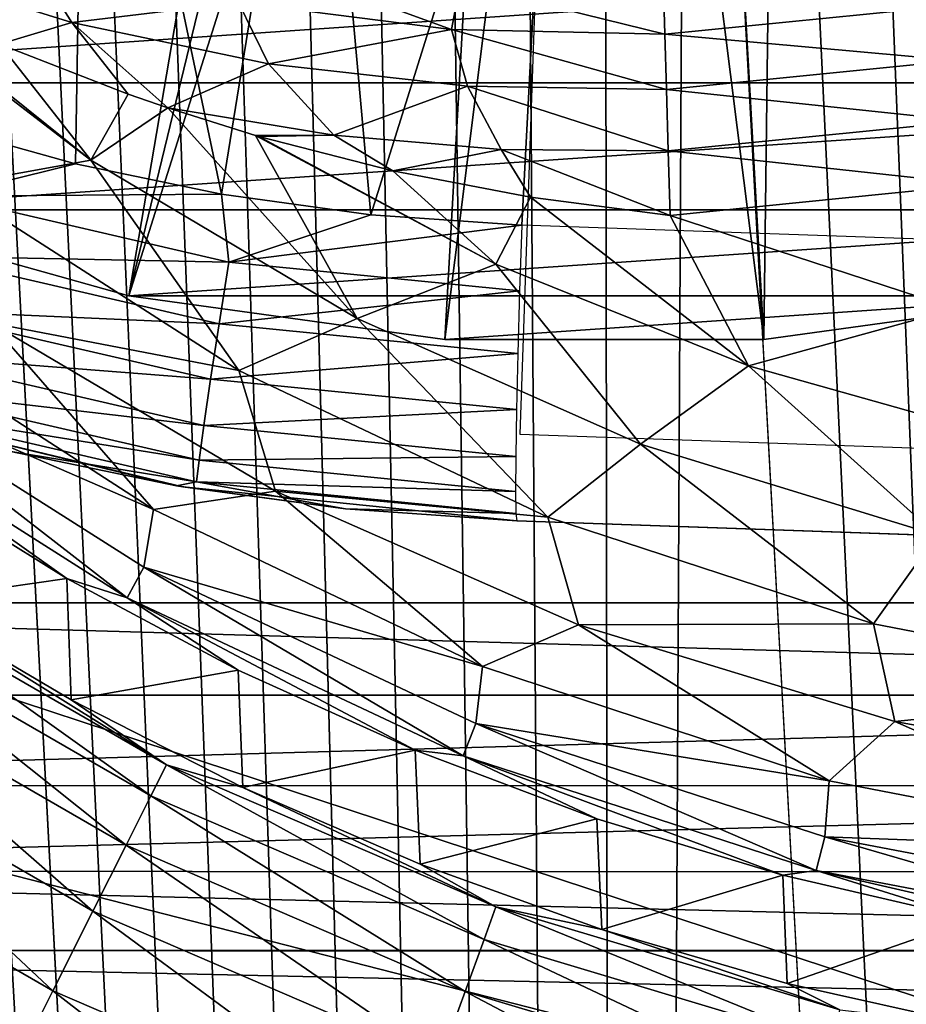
# Model space of a CAD drawing. Header units: millimetres. Extents: x -60 to 60, y -60 to 60.
# Tile 300 of 367: x 51.01 to 52.51, y -5.06 to -3.4. Entities that reach past the tile are written whole.
import ezdxf

# ---------------------------------------------------------------- set-up
doc = ezdxf.new("R2010")
doc.units = ezdxf.units.MM
doc.header["$LTSCALE"] = 81.481481
for name, color, linetype in [('147', 7, 'CONTINUOUS'), ('184', 7, 'CONTINUOUS'), ('186', 7, 'CONTINUOUS'), ('191', 7, 'CONTINUOUS'), ('193', 7, 'CONTINUOUS'), ('209', 7, 'CONTINUOUS'), ('229', 7, 'CONTINUOUS'), ('233', 7, 'CONTINUOUS'), ('235', 7, 'CONTINUOUS'), ('236', 7, 'CONTINUOUS'), ('237', 7, 'CONTINUOUS'), ('239', 7, 'CONTINUOUS'), ('3', 7, 'CONTINUOUS'), ('300', 7, 'CONTINUOUS'), ('325', 7, 'CONTINUOUS'), ('328', 7, 'CONTINUOUS'), ('329', 7, 'CONTINUOUS'), ('86', 7, 'CONTINUOUS')]:
    doc.layers.add(name, color=color, linetype=linetype)

msp = doc.modelspace()

# ---------------------------------------------------------------- linework, layer by layer
at = {"layer": '147', "color": 7, "linetype": 'Continuous', "true_color": 0xf5f5f5}
for points in [[(52.102, -3.4253, 14.1046), (52.5793, -3.3775, 14.1046), (52.0996, -3.3465, 14.1808), (52.102, -3.4253, 14.1046)], [(52.102, -3.4253, 14.1046), (52.5951, -3.4696, 14.0474), (52.5793, -3.3775, 14.1046), (52.102, -3.4253, 14.1046)], [(52.1047, -3.5187, 14.0474), (52.5951, -3.4696, 14.0474), (52.102, -3.4253, 14.1046), (52.1047, -3.5187, 14.0474)], [(52.1047, -3.5187, 14.0474), (52.6126, -3.5719, 14.012), (52.5951, -3.4696, 14.0474), (52.1047, -3.5187, 14.0474)], [(52.1078, -3.6224, 14.012), (52.6126, -3.5719, 14.012), (52.1047, -3.5187, 14.0474), (52.1078, -3.6224, 14.012)], [(52.1078, -3.6224, 14.012), (52.6308, -3.6792, 14), (52.6126, -3.5719, 14.012), (52.1078, -3.6224, 14.012)], [(52.1111, -3.7312, 14), (52.6308, -3.6792, 14), (52.1078, -3.6224, 14.012), (52.1111, -3.7312, 14)]]:
    msp.add_3dface(points, dxfattribs=at)
at = {"layer": '184', "color": 7, "linetype": 'Continuous', "true_color": 0xf5f5f5}
for points in [[(50.8126, -4.1716, 13.0175), (50.8178, -4.384, 2.9825), (51.0914, -4.345, 13.0175), (50.8126, -4.1716, 13.0175)], [(50.8178, -4.384, 2.9825), (51.0986, -4.5501, 2.9825), (51.0914, -4.345, 13.0175), (50.8178, -4.384, 2.9825)], [(51.0914, -4.345, 13.0175), (51.0986, -4.5501, 2.9825), (51.381, -4.4997, 13.0175), (51.0914, -4.345, 13.0175)], [(51.0986, -4.5501, 2.9825), (51.3892, -4.6981, 2.9825), (51.381, -4.4997, 13.0175), (51.0986, -4.5501, 2.9825)], [(51.381, -4.4997, 13.0175), (51.3892, -4.6981, 2.9825), (51.68, -4.6352, 13.0175), (51.381, -4.4997, 13.0175)], [(51.3892, -4.6981, 2.9825), (51.6886, -4.8277, 2.9825), (51.68, -4.6352, 13.0175), (51.3892, -4.6981, 2.9825)], [(51.68, -4.6352, 13.0175), (51.6886, -4.8277, 2.9825), (51.9873, -4.7509, 13.0175), (51.68, -4.6352, 13.0175)], [(51.6886, -4.8277, 2.9825), (51.9955, -4.9382, 2.9825), (51.9873, -4.7509, 13.0175), (51.6886, -4.8277, 2.9825)], [(51.9873, -4.7509, 13.0175), (51.9955, -4.9382, 2.9825), (52.3015, -4.8462, 13.0175), (51.9873, -4.7509, 13.0175)], [(51.9955, -4.9382, 2.9825), (52.3087, -5.0292, 2.9825), (52.3015, -4.8462, 13.0175), (51.9955, -4.9382, 2.9825)], [(52.3015, -4.8462, 13.0175), (52.3087, -5.0292, 2.9825), (52.6212, -4.9207, 13.0175), (52.3015, -4.8462, 13.0175)], [(52.3087, -5.0292, 2.9825), (52.6271, -5.1003, 2.9825), (52.6212, -4.9207, 13.0175), (52.3087, -5.0292, 2.9825)]]:
    msp.add_3dface(points, dxfattribs=at)
at = {"layer": '186', "color": 7, "linetype": 'Continuous', "true_color": 0xf5f5f5}
for points in [[(50.7024, -4.4055, 2.6061), (51.2335, -4.7121, 2.6061), (50.7347, -4.3564, 2.7911), (50.7024, -4.4055, 2.6061)], [(50.7347, -4.3564, 2.7911), (51.2335, -4.7121, 2.6061), (51.2599, -4.6596, 2.7911), (50.7347, -4.3564, 2.7911)], [(50.8178, -4.384, 2.9825), (50.7347, -4.3564, 2.7911), (51.2599, -4.6596, 2.7911), (50.8178, -4.384, 2.9825)], [(51.0986, -4.5501, 2.9825), (50.8178, -4.384, 2.9825), (51.2599, -4.6596, 2.7911), (51.0986, -4.5501, 2.9825)], [(50.6511, -4.4835, 2.436), (51.1916, -4.7956, 2.436), (50.7024, -4.4055, 2.6061), (50.6511, -4.4835, 2.436)], [(50.7024, -4.4055, 2.6061), (51.1916, -4.7956, 2.436), (51.2335, -4.7121, 2.6061), (50.7024, -4.4055, 2.6061)], [(50.5827, -4.5875, 2.2872), (51.1357, -4.9068, 2.2872), (50.6511, -4.4835, 2.436), (50.5827, -4.5875, 2.2872)], [(50.6511, -4.4835, 2.436), (51.1357, -4.9068, 2.2872), (51.1916, -4.7956, 2.436), (50.6511, -4.4835, 2.436)], [(51.3892, -4.6981, 2.9825), (51.0986, -4.5501, 2.9825), (51.2599, -4.6596, 2.7911), (51.3892, -4.6981, 2.9825)], [(50.4998, -4.7136, 2.1651), (51.068, -5.0416, 2.1651), (50.5827, -4.5875, 2.2872), (50.4998, -4.7136, 2.1651)], [(50.5827, -4.5875, 2.2872), (51.068, -5.0416, 2.1651), (51.1357, -4.9068, 2.2872), (50.5827, -4.5875, 2.2872)], [(51.2335, -4.7121, 2.6061), (51.7965, -4.955, 2.6061), (51.2599, -4.6596, 2.7911), (51.2335, -4.7121, 2.6061)], [(51.2599, -4.6596, 2.7911), (51.7965, -4.955, 2.6061), (51.8166, -4.8998, 2.7911), (51.2599, -4.6596, 2.7911)], [(51.3892, -4.6981, 2.9825), (51.2599, -4.6596, 2.7911), (51.8166, -4.8998, 2.7911), (51.3892, -4.6981, 2.9825)], [(51.6886, -4.8277, 2.9825), (51.3892, -4.6981, 2.9825), (51.8166, -4.8998, 2.7911), (51.6886, -4.8277, 2.9825)], [(50.4998, -4.7136, 2.1651), (50.991, -5.195, 2.0745), (51.068, -5.0416, 2.1651), (50.4998, -4.7136, 2.1651)], [(51.1916, -4.7956, 2.436), (51.7646, -5.0427, 2.436), (51.2335, -4.7121, 2.6061), (51.1916, -4.7956, 2.436)], [(51.2335, -4.7121, 2.6061), (51.7646, -5.0427, 2.436), (51.7965, -4.955, 2.6061), (51.2335, -4.7121, 2.6061)], [(51.1357, -4.9068, 2.2872), (51.722, -5.1597, 2.2872), (51.1916, -4.7956, 2.436), (51.1357, -4.9068, 2.2872)], [(51.1916, -4.7956, 2.436), (51.722, -5.1597, 2.2872), (51.7646, -5.0427, 2.436), (51.1916, -4.7956, 2.436)], [(51.9955, -4.9382, 2.9825), (51.6886, -4.8277, 2.9825), (51.8166, -4.8998, 2.7911), (51.9955, -4.9382, 2.9825)], [(51.068, -5.0416, 2.1651), (51.6704, -5.3015, 2.1651), (51.1357, -4.9068, 2.2872), (51.068, -5.0416, 2.1651)], [(51.1357, -4.9068, 2.2872), (51.6704, -5.3015, 2.1651), (51.722, -5.1597, 2.2872), (51.1357, -4.9068, 2.2872)], [(51.7965, -4.955, 2.6061), (52.384, -5.1309, 2.6061), (51.8166, -4.8998, 2.7911), (51.7965, -4.955, 2.6061)], [(51.8166, -4.8998, 2.7911), (52.384, -5.1309, 2.6061), (52.3975, -5.0737, 2.7911), (51.8166, -4.8998, 2.7911)], [(51.9955, -4.9382, 2.9825), (51.8166, -4.8998, 2.7911), (52.3975, -5.0737, 2.7911), (51.9955, -4.9382, 2.9825)], [(52.3087, -5.0292, 2.9825), (51.9955, -4.9382, 2.9825), (52.3975, -5.0737, 2.7911), (52.3087, -5.0292, 2.9825)], [(51.7646, -5.0427, 2.436), (52.3624, -5.2217, 2.436), (51.7965, -4.955, 2.6061), (51.7646, -5.0427, 2.436)], [(51.7965, -4.955, 2.6061), (52.3624, -5.2217, 2.436), (52.384, -5.1309, 2.6061), (51.7965, -4.955, 2.6061)], [(52.6271, -5.1003, 2.9825), (52.3087, -5.0292, 2.9825), (52.3975, -5.0737, 2.7911), (52.6271, -5.1003, 2.9825)], [(50.991, -5.195, 2.0745), (51.6117, -5.4627, 2.0745), (51.068, -5.0416, 2.1651), (50.991, -5.195, 2.0745)], [(51.068, -5.0416, 2.1651), (51.6117, -5.4627, 2.0745), (51.6704, -5.3015, 2.1651), (51.068, -5.0416, 2.1651)], [(51.722, -5.1597, 2.2872), (52.3337, -5.3428, 2.2872), (51.7646, -5.0427, 2.436), (51.722, -5.1597, 2.2872)], [(51.7646, -5.0427, 2.436), (52.3337, -5.3428, 2.2872), (52.3624, -5.2217, 2.436), (51.7646, -5.0427, 2.436)]]:
    msp.add_3dface(points, dxfattribs=at)
at = {"layer": '191', "color": 7, "linetype": 'Continuous', "true_color": 0xf5f5f5}
for points in [[(50.7166, -3.3185, 13.9255), (50.895, -3.6806, 13.8349), (51.1318, -3.6379, 13.9255), (50.7166, -3.3185, 13.9255)], [(50.7166, -3.3185, 13.9255), (51.1318, -3.6379, 13.9255), (50.7654, -3.3434, 13.9306), (50.7166, -3.3185, 13.9255)], [(50.7654, -3.3434, 13.9306), (51.1318, -3.6379, 13.9255), (50.9777, -3.4417, 13.9509), (50.7654, -3.3434, 13.9306)], [(50.9777, -3.4417, 13.9509), (51.1318, -3.6379, 13.9255), (51.195, -3.5266, 13.9679), (50.9777, -3.4417, 13.9509)], [(51.195, -3.5266, 13.9679), (51.1318, -3.6379, 13.9255), (51.262, -3.5497, 13.9724), (51.195, -3.5266, 13.9679)], [(51.1318, -3.6379, 13.9255), (51.5821, -3.9056, 13.9255), (51.262, -3.5497, 13.9724), (51.1318, -3.6379, 13.9255)], [(51.262, -3.5497, 13.9724), (51.5821, -3.9056, 13.9255), (51.4106, -3.5962, 13.9812), (51.262, -3.5497, 13.9724)], [(51.4106, -3.5962, 13.9812), (51.5821, -3.9056, 13.9255), (51.8163, -3.8137, 13.9812), (51.4106, -3.5962, 13.9812)], [(51.4106, -3.5962, 13.9812), (51.8163, -3.8137, 13.9812), (51.4159, -3.5978, 13.9815), (51.4106, -3.5962, 13.9812)], [(51.4159, -3.5978, 13.9815), (51.8163, -3.8137, 13.9812), (51.6424, -3.6559, 13.9916), (51.4159, -3.5978, 13.9815)], [(50.895, -3.6806, 13.8349), (51.382, -3.9931, 13.8349), (51.1318, -3.6379, 13.9255), (50.895, -3.6806, 13.8349)], [(51.1318, -3.6379, 13.9255), (51.382, -3.9931, 13.8349), (51.5821, -3.9056, 13.9255), (51.1318, -3.6379, 13.9255)], [(51.6424, -3.6559, 13.9916), (51.8163, -3.8137, 13.9812), (51.8749, -3.7006, 13.9978), (51.6424, -3.6559, 13.9916)], [(50.895, -3.6806, 13.8349), (50.9623, -3.9126, 13.7128), (51.382, -3.9931, 13.8349), (50.895, -3.6806, 13.8349)], [(51.8163, -3.8137, 13.9812), (52.2432, -3.9856, 13.9812), (51.8749, -3.7006, 13.9978), (51.8163, -3.8137, 13.9812)], [(52.2432, -3.9856, 13.9812), (52.1111, -3.7312, 14), (51.8749, -3.7006, 13.9978), (52.2432, -3.9856, 13.9812)], [(52.5935, -3.8892, 14), (52.1111, -3.7312, 14), (52.2432, -3.9856, 13.9812), (52.5935, -3.8892, 14)], [(51.5821, -3.9056, 13.9255), (52.0609, -4.1179, 13.9255), (51.8163, -3.8137, 13.9812), (51.5821, -3.9056, 13.9255)], [(51.8163, -3.8137, 13.9812), (52.0609, -4.1179, 13.9255), (52.2432, -3.9856, 13.9812), (51.8163, -3.8137, 13.9812)], [(52.5935, -3.8892, 14), (52.2432, -3.9856, 13.9812), (52.6864, -4.1099, 13.9812), (52.5935, -3.8892, 14)], [(51.2378, -4.228, 13.564), (50.7199, -3.8936, 13.564), (50.6984, -3.9937, 13.3939), (51.2378, -4.228, 13.564)], [(50.7199, -3.8936, 13.564), (51.2378, -4.228, 13.564), (50.9623, -3.9126, 13.7128), (50.7199, -3.8936, 13.564)], [(51.382, -3.9931, 13.8349), (51.9046, -4.2414, 13.8349), (51.5821, -3.9056, 13.9255), (51.382, -3.9931, 13.8349)], [(51.5821, -3.9056, 13.9255), (51.9046, -4.2414, 13.8349), (52.0609, -4.1179, 13.9255), (51.5821, -3.9056, 13.9255)], [(50.9623, -3.9126, 13.7128), (51.2378, -4.228, 13.564), (51.4439, -4.1972, 13.7128), (50.9623, -3.9126, 13.7128)], [(50.9623, -3.9126, 13.7128), (51.4439, -4.1972, 13.7128), (51.382, -3.9931, 13.8349), (50.9623, -3.9126, 13.7128)], [(52.0609, -4.1179, 13.9255), (52.5616, -4.2717, 13.9255), (52.2432, -3.9856, 13.9812), (52.0609, -4.1179, 13.9255)], [(52.2432, -3.9856, 13.9812), (52.5616, -4.2717, 13.9255), (52.6864, -4.1099, 13.9812), (52.2432, -3.9856, 13.9812)], [(51.1935, -4.3774, 13.2089), (50.6984, -3.9937, 13.3939), (50.6639, -4.0412, 13.2089), (51.1935, -4.3774, 13.2089)], [(51.2218, -4.3259, 13.3939), (51.2378, -4.228, 13.564), (50.6984, -3.9937, 13.3939), (51.2218, -4.3259, 13.3939)], [(51.2218, -4.3259, 13.3939), (50.6984, -3.9937, 13.3939), (51.1935, -4.3774, 13.2089), (51.2218, -4.3259, 13.3939)], [(51.382, -3.9931, 13.8349), (51.4439, -4.1972, 13.7128), (51.9046, -4.2414, 13.8349), (51.382, -3.9931, 13.8349)], [(50.8126, -4.1716, 13.0175), (51.0914, -4.345, 13.0175), (50.6639, -4.0412, 13.2089), (50.8126, -4.1716, 13.0175)], [(51.0914, -4.345, 13.0175), (51.1935, -4.3774, 13.2089), (50.6639, -4.0412, 13.2089), (51.0914, -4.345, 13.0175)], [(51.9046, -4.2414, 13.8349), (52.4544, -4.4217, 13.8349), (52.0609, -4.1179, 13.9255), (51.9046, -4.2414, 13.8349)], [(52.0609, -4.1179, 13.9255), (52.4544, -4.4217, 13.8349), (52.5616, -4.2717, 13.9255), (52.0609, -4.1179, 13.9255)], [(51.2378, -4.228, 13.564), (51.794, -4.4938, 13.564), (51.4439, -4.1972, 13.7128), (51.2378, -4.228, 13.564)], [(51.4439, -4.1972, 13.7128), (51.9559, -4.4229, 13.7128), (51.9046, -4.2414, 13.8349), (51.4439, -4.1972, 13.7128)], [(51.4439, -4.1972, 13.7128), (51.794, -4.4938, 13.564), (51.9559, -4.4229, 13.7128), (51.4439, -4.1972, 13.7128)], [(51.794, -4.4938, 13.564), (51.2378, -4.228, 13.564), (51.2218, -4.3259, 13.3939), (51.794, -4.4938, 13.564)], [(51.9046, -4.2414, 13.8349), (51.9559, -4.4229, 13.7128), (52.4544, -4.4217, 13.8349), (51.9046, -4.2414, 13.8349)], [(52.4544, -4.4217, 13.8349), (53.0226, -4.5311, 13.8349), (52.5616, -4.2717, 13.9255), (52.4544, -4.4217, 13.8349)], [(51.7611, -4.6445, 13.2089), (51.2218, -4.3259, 13.3939), (51.1935, -4.3774, 13.2089), (51.7611, -4.6445, 13.2089)], [(51.7828, -4.5898, 13.3939), (51.2218, -4.3259, 13.3939), (51.7611, -4.6445, 13.2089), (51.7828, -4.5898, 13.3939)], [(51.7828, -4.5898, 13.3939), (51.794, -4.4938, 13.564), (51.2218, -4.3259, 13.3939), (51.7828, -4.5898, 13.3939)], [(51.0914, -4.345, 13.0175), (51.381, -4.4997, 13.0175), (51.1935, -4.3774, 13.2089), (51.0914, -4.345, 13.0175)], [(51.68, -4.6352, 13.0175), (51.7611, -4.6445, 13.2089), (51.1935, -4.3774, 13.2089), (51.68, -4.6352, 13.0175)], [(51.381, -4.4997, 13.0175), (51.68, -4.6352, 13.0175), (51.1935, -4.3774, 13.2089), (51.381, -4.4997, 13.0175)], [(51.794, -4.4938, 13.564), (52.3795, -4.6868, 13.564), (51.9559, -4.4229, 13.7128), (51.794, -4.4938, 13.564)], [(51.9559, -4.4229, 13.7128), (52.4909, -4.5864, 13.7128), (52.4544, -4.4217, 13.8349), (51.9559, -4.4229, 13.7128)], [(51.9559, -4.4229, 13.7128), (52.3795, -4.6868, 13.564), (52.4909, -4.5864, 13.7128), (51.9559, -4.4229, 13.7128)], [(52.4544, -4.4217, 13.8349), (52.4909, -4.5864, 13.7128), (53.0226, -4.5311, 13.8349), (52.4544, -4.4217, 13.8349)], [(52.3795, -4.6868, 13.564), (51.794, -4.4938, 13.564), (51.7828, -4.5898, 13.3939), (52.3795, -4.6868, 13.564)], [(52.4909, -4.5864, 13.7128), (53.0415, -4.6855, 13.7128), (53.0226, -4.5311, 13.8349), (52.4909, -4.5864, 13.7128)], [(52.3577, -4.8383, 13.2089), (51.7828, -4.5898, 13.3939), (51.7611, -4.6445, 13.2089), (52.3577, -4.8383, 13.2089)], [(52.3723, -4.7814, 13.3939), (51.7828, -4.5898, 13.3939), (52.3577, -4.8383, 13.2089), (52.3723, -4.7814, 13.3939)], [(52.3723, -4.7814, 13.3939), (52.3795, -4.6868, 13.564), (51.7828, -4.5898, 13.3939), (52.3723, -4.7814, 13.3939)], [(52.3795, -4.6868, 13.564), (52.9848, -4.8039, 13.564), (52.4909, -4.5864, 13.7128), (52.3795, -4.6868, 13.564)], [(52.4909, -4.5864, 13.7128), (52.9848, -4.8039, 13.564), (53.0415, -4.6855, 13.7128), (52.4909, -4.5864, 13.7128)], [(51.68, -4.6352, 13.0175), (51.9873, -4.7509, 13.0175), (51.7611, -4.6445, 13.2089), (51.68, -4.6352, 13.0175)], [(51.9873, -4.7509, 13.0175), (52.3015, -4.8462, 13.0175), (51.7611, -4.6445, 13.2089), (51.9873, -4.7509, 13.0175)], [(52.3015, -4.8462, 13.0175), (52.3577, -4.8383, 13.2089), (51.7611, -4.6445, 13.2089), (52.3015, -4.8462, 13.0175)], [(52.9848, -4.8039, 13.564), (52.3795, -4.6868, 13.564), (52.3723, -4.7814, 13.3939), (52.9848, -4.8039, 13.564)], [(52.9739, -4.9558, 13.2089), (52.3723, -4.7814, 13.3939), (52.3577, -4.8383, 13.2089), (52.9739, -4.9558, 13.2089)], [(52.9813, -4.8976, 13.3939), (52.9848, -4.8039, 13.564), (52.3723, -4.7814, 13.3939), (52.9813, -4.8976, 13.3939)], [(52.9813, -4.8976, 13.3939), (52.3723, -4.7814, 13.3939), (52.9739, -4.9558, 13.2089), (52.9813, -4.8976, 13.3939)], [(52.3015, -4.8462, 13.0175), (52.6212, -4.9207, 13.0175), (52.3577, -4.8383, 13.2089), (52.3015, -4.8462, 13.0175)], [(52.6212, -4.9207, 13.0175), (52.9451, -4.9742, 13.0175), (52.3577, -4.8383, 13.2089), (52.6212, -4.9207, 13.0175)], [(52.9451, -4.9742, 13.0175), (52.9739, -4.9558, 13.2089), (52.3577, -4.8383, 13.2089), (52.9451, -4.9742, 13.0175)]]:
    msp.add_3dface(points, dxfattribs=at)
at = {"layer": '193', "color": 7, "linetype": 'Continuous', "true_color": 0xf5f5f5}
for points in [[(50.774, -3.3042, 13.9465), (51.0997, -3.4056, 13.989), (51.0267, -3.2885, 14.0346), (50.774, -3.3042, 13.9465)], [(51.0267, -3.2885, 14.0346), (51.0997, -3.4056, 13.989), (51.3814, -3.3718, 14.0725), (51.0267, -3.2885, 14.0346)], [(50.774, -3.3042, 13.9465), (50.9777, -3.4417, 13.9509), (51.0997, -3.4056, 13.989), (50.774, -3.3042, 13.9465)], [(51.3814, -3.3718, 14.0725), (51.7413, -3.4174, 14.0963), (51.4139, -3.2975, 14.1505), (51.3814, -3.3718, 14.0725)], [(51.4139, -3.2975, 14.1505), (51.7413, -3.4174, 14.0963), (51.7563, -3.3394, 14.173), (51.4139, -3.2975, 14.1505)], [(51.7413, -3.4174, 14.0963), (52.102, -3.4253, 14.1046), (51.7563, -3.3394, 14.173), (51.7413, -3.4174, 14.0963)], [(52.102, -3.4253, 14.1046), (52.0996, -3.3465, 14.1808), (51.7563, -3.3394, 14.173), (52.102, -3.4253, 14.1046)], [(51.0997, -3.4056, 13.989), (51.4323, -3.4753, 14.0207), (51.3814, -3.3718, 14.0725), (51.0997, -3.4056, 13.989)], [(51.3814, -3.3718, 14.0725), (51.4323, -3.4753, 14.0207), (51.7413, -3.4174, 14.0963), (51.3814, -3.3718, 14.0725)], [(50.9777, -3.4417, 13.9509), (51.195, -3.5266, 13.9679), (51.0997, -3.4056, 13.989), (50.9777, -3.4417, 13.9509)], [(51.0997, -3.4056, 13.989), (51.262, -3.5497, 13.9724), (51.4323, -3.4753, 14.0207), (51.0997, -3.4056, 13.989)], [(51.195, -3.5266, 13.9679), (51.262, -3.5497, 13.9724), (51.0997, -3.4056, 13.989), (51.195, -3.5266, 13.9679)], [(51.4323, -3.4753, 14.0207), (51.7685, -3.513, 14.0406), (51.7413, -3.4174, 14.0963), (51.4323, -3.4753, 14.0207)], [(52.1047, -3.5187, 14.0474), (52.102, -3.4253, 14.1046), (51.7413, -3.4174, 14.0963), (52.1047, -3.5187, 14.0474)], [(51.7685, -3.513, 14.0406), (52.1047, -3.5187, 14.0474), (51.7413, -3.4174, 14.0963), (51.7685, -3.513, 14.0406)], [(51.262, -3.5497, 13.9724), (51.5429, -3.5958, 13.994), (51.4323, -3.4753, 14.0207), (51.262, -3.5497, 13.9724)], [(51.4323, -3.4753, 14.0207), (51.5429, -3.5958, 13.994), (51.7685, -3.513, 14.0406), (51.4323, -3.4753, 14.0207)], [(51.5429, -3.5958, 13.994), (51.8256, -3.62, 14.0074), (51.7685, -3.513, 14.0406), (51.5429, -3.5958, 13.994)], [(52.1078, -3.6224, 14.012), (52.1047, -3.5187, 14.0474), (51.7685, -3.513, 14.0406), (52.1078, -3.6224, 14.012)], [(51.8256, -3.62, 14.0074), (52.1078, -3.6224, 14.012), (51.7685, -3.513, 14.0406), (51.8256, -3.62, 14.0074)], [(51.262, -3.5497, 13.9724), (51.4106, -3.5962, 13.9812), (51.5429, -3.5958, 13.994), (51.262, -3.5497, 13.9724)], [(51.4106, -3.5962, 13.9812), (51.4159, -3.5978, 13.9815), (51.5429, -3.5958, 13.994), (51.4106, -3.5962, 13.9812)], [(51.4159, -3.5978, 13.9815), (51.6424, -3.6559, 13.9916), (51.5429, -3.5958, 13.994), (51.4159, -3.5978, 13.9815)], [(51.5429, -3.5958, 13.994), (51.6424, -3.6559, 13.9916), (51.8256, -3.62, 14.0074), (51.5429, -3.5958, 13.994)], [(51.6424, -3.6559, 13.9916), (51.8749, -3.7006, 13.9978), (51.8256, -3.62, 14.0074), (51.6424, -3.6559, 13.9916)], [(52.1111, -3.7312, 14), (52.1078, -3.6224, 14.012), (51.8256, -3.62, 14.0074), (52.1111, -3.7312, 14)], [(51.8749, -3.7006, 13.9978), (52.1111, -3.7312, 14), (51.8256, -3.62, 14.0074), (51.8749, -3.7006, 13.9978)]]:
    msp.add_3dface(points, dxfattribs=at)
at = {"layer": '209', "color": 151, "linetype": 'Continuous', "true_color": 0x7dbfed}
for points in [[(52.0266, -23.1633, 28.5), (50.7743, -1.0285, 28.5), (50.7429, -25.8545, 28.5), (52.0266, -23.1633, 28.5)], [(50.8686, -1.1314, 28.5), (50.7743, -1.0285, 28.5), (52.0266, -23.1633, 28.5), (50.8686, -1.1314, 28.5)], [(50.9715, -1.2257, 28.5), (50.8686, -1.1314, 28.5), (52.0266, -23.1633, 28.5), (50.9715, -1.2257, 28.5)], [(51.0823, -1.3106, 28.5), (50.9715, -1.2257, 28.5), (52.0266, -23.1633, 28.5), (51.0823, -1.3106, 28.5)], [(51.2, -1.3856, 28.5), (51.0823, -1.3106, 28.5), (52.0266, -23.1633, 28.5), (51.2, -1.3856, 28.5)], [(51.3238, -1.4501, 28.5), (51.2, -1.3856, 28.5), (52.0266, -23.1633, 28.5), (51.3238, -1.4501, 28.5)], [(51.4528, -1.5035, 28.5), (51.3238, -1.4501, 28.5), (52.0266, -23.1633, 28.5), (51.4528, -1.5035, 28.5)], [(51.5859, -1.5455, 28.5), (51.4528, -1.5035, 28.5), (52.0266, -23.1633, 28.5), (51.5859, -1.5455, 28.5)], [(52.5472, -1.5035, 28.5), (52.4141, -1.5455, 28.5), (53.1675, -20.4088, 28.5), (52.5472, -1.5035, 28.5)], [(51.7222, -1.5757, 28.5), (51.5859, -1.5455, 28.5), (52.0266, -23.1633, 28.5), (51.7222, -1.5757, 28.5)], [(52.4141, -1.5455, 28.5), (52.2778, -1.5757, 28.5), (53.1675, -20.4088, 28.5), (52.4141, -1.5455, 28.5)], [(51.8606, -1.5939, 28.5), (51.7222, -1.5757, 28.5), (52.0266, -23.1633, 28.5), (51.8606, -1.5939, 28.5)], [(52.2778, -1.5757, 28.5), (52.1394, -1.5939, 28.5), (53.1675, -20.4088, 28.5), (52.2778, -1.5757, 28.5)], [(52, -1.6, 28.5), (51.8606, -1.5939, 28.5), (52.0266, -23.1633, 28.5), (52, -1.6, 28.5)], [(52.1394, -1.5939, 28.5), (52, -1.6, 28.5), (52.0266, -23.1633, 28.5), (52.1394, -1.5939, 28.5)], [(53.1675, -20.4088, 28.5), (52.1394, -1.5939, 28.5), (52.0266, -23.1633, 28.5), (53.1675, -20.4088, 28.5)]]:
    msp.add_3dface(points, dxfattribs=at)
at = {"layer": '229', "color": 151, "linetype": 'Continuous', "true_color": 0x7dbfed}
for points in [[(51.2452, -2.1196, 17.3), (49.5, -4.3858, 17.3), (50.9298, -1.9792, 17.3), (51.2452, -2.1196, 17.3)], [(51.5784, -2.2101, 17.3), (49.5, -4.3858, 17.3), (51.2452, -2.1196, 17.3), (51.5784, -2.2101, 17.3)], [(51.9215, -2.2486, 17.3), (49.5, -4.3858, 17.3), (51.5784, -2.2101, 17.3), (51.9215, -2.2486, 17.3)], [(54.9088, -4.3858, 17.3), (49.5, -4.3858, 17.3), (51.9215, -2.2486, 17.3), (54.9088, -4.3858, 17.3)], [(55.0332, -2.3573, 17.3), (54.9088, -4.3858, 17.3), (51.9215, -2.2486, 17.3), (55.0332, -2.3573, 17.3)]]:
    msp.add_3dface(points, dxfattribs=at)
at = {"layer": '233', "color": 151, "linetype": 'Continuous', "true_color": 0x7dbfed}
for points in [[(51.2768, -4.188, 22.5914), (50.7358, -4.0576, 21.5571), (50.997, -4.13, 22.5871), (51.2768, -4.188, 22.5914)], [(51.2874, -4.1898, 21.5571), (50.7358, -4.0576, 21.5571), (51.2768, -4.188, 22.5914), (51.2874, -4.1898, 21.5571)], [(51.5626, -4.2274, 22.5958), (51.2874, -4.1898, 21.5571), (51.2768, -4.188, 22.5914), (51.5626, -4.2274, 22.5958)], [(51.8517, -4.2474, 21.5571), (51.2874, -4.1898, 21.5571), (51.8517, -4.2474, 22.6002), (51.8517, -4.2474, 21.5571)], [(51.8517, -4.2474, 22.6002), (51.2874, -4.1898, 21.5571), (51.5626, -4.2274, 22.5958), (51.8517, -4.2474, 22.6002)]]:
    msp.add_3dface(points, dxfattribs=at)
at = {"layer": '235', "color": 151, "linetype": 'Continuous', "true_color": 0x7dbfed}
for points in [[(55.9686, -4.3912, 21.5571), (51.8517, -4.2474, 21.5571), (55.9881, -4.3919, 22.6724), (55.9686, -4.3912, 21.5571)], [(51.8517, -4.2474, 21.5571), (51.8517, -4.2474, 22.6002), (55.9881, -4.3919, 22.6724), (51.8517, -4.2474, 21.5571)]]:
    msp.add_3dface(points, dxfattribs=at)
at = {"layer": '236', "color": 151, "linetype": 'Continuous', "true_color": 0x7dbfed}
for points in [[(51.1237, -2.6037, 23.0873), (50.8656, -3.577, 23.0828), (50.7541, -2.4471, 23.0808), (51.1237, -2.6037, 23.0873)], [(51.1063, -3.6441, 23.087), (50.8656, -3.577, 23.0828), (51.1237, -2.6037, 23.0873), (51.1063, -3.6441, 23.087)], [(51.3531, -3.6953, 23.0913), (51.1063, -3.6441, 23.087), (51.1237, -2.6037, 23.0873), (51.3531, -3.6953, 23.0913)], [(51.5127, -2.7049, 23.0941), (51.3531, -3.6953, 23.0913), (51.1237, -2.6037, 23.0873), (51.5127, -2.7049, 23.0941)], [(51.6053, -3.7301, 23.0957), (51.3531, -3.6953, 23.0913), (51.5127, -2.7049, 23.0941), (51.6053, -3.7301, 23.0957)], [(51.9128, -2.7483, 23.1011), (51.6053, -3.7301, 23.0957), (51.5127, -2.7049, 23.0941), (51.9128, -2.7483, 23.1011)], [(51.8604, -3.7477, 23.1002), (51.6053, -3.7301, 23.0957), (51.9128, -2.7483, 23.1011), (51.8604, -3.7477, 23.1002)], [(56.0337, -3.8935, 23.173), (51.8604, -3.7477, 23.1002), (51.9128, -2.7483, 23.1011), (56.0337, -3.8935, 23.173)], [(56.0942, -2.8943, 23.1741), (56.0337, -3.8935, 23.173), (51.9128, -2.7483, 23.1011), (56.0942, -2.8943, 23.1741)]]:
    msp.add_3dface(points, dxfattribs=at)
at = {"layer": '237', "color": 151, "linetype": 'Continuous', "true_color": 0x7dbfed}
for points in [[(51.9113, -2.5413, 19.6429), (51.8568, -4.1011, 21.2036), (55.9737, -4.2448, 21.2036), (51.9113, -2.5413, 19.6429)], [(56.0429, -2.6856, 19.6429), (51.9113, -2.5413, 19.6429), (56.0137, -3.4655, 20.4233), (56.0429, -2.6856, 19.6429)], [(56.0137, -3.4655, 20.4233), (51.9113, -2.5413, 19.6429), (55.9737, -4.2448, 21.2036), (56.0137, -3.4655, 20.4233)]]:
    msp.add_3dface(points, dxfattribs=at)
at = {"layer": '239', "color": 151, "linetype": 'Continuous', "true_color": 0x7dbfed}
for points in [[(50.8656, -3.577, 23.0828), (51.1063, -3.6441, 23.087), (50.8842, -3.699, 23.0706), (50.8656, -3.577, 23.0828)], [(51.1063, -3.6441, 23.087), (51.3531, -3.6953, 23.0913), (50.8842, -3.699, 23.0706), (51.1063, -3.6441, 23.087)], [(50.8842, -3.699, 23.0706), (51.3653, -3.8101, 23.079), (50.8545, -3.8003, 23.0331), (50.8842, -3.699, 23.0706)], [(50.8842, -3.699, 23.0706), (51.3531, -3.6953, 23.0913), (51.3653, -3.8101, 23.079), (50.8842, -3.699, 23.0706)], [(51.3531, -3.6953, 23.0913), (51.6053, -3.7301, 23.0957), (51.3653, -3.8101, 23.079), (51.3531, -3.6953, 23.0913)], [(51.6053, -3.7301, 23.0957), (51.8604, -3.7477, 23.1002), (51.3653, -3.8101, 23.079), (51.6053, -3.7301, 23.0957)], [(51.3653, -3.8101, 23.079), (51.8604, -3.7477, 23.1002), (51.8567, -3.8589, 23.0876), (51.3653, -3.8101, 23.079)], [(50.8545, -3.8003, 23.0331), (51.3488, -3.9145, 23.0417), (50.8283, -3.8912, 22.973), (50.8545, -3.8003, 23.0331)], [(50.8545, -3.8003, 23.0331), (51.3653, -3.8101, 23.079), (51.3488, -3.9145, 23.0417), (50.8545, -3.8003, 23.0331)], [(51.3653, -3.8101, 23.079), (51.8567, -3.8589, 23.0876), (51.3488, -3.9145, 23.0417), (51.3653, -3.8101, 23.079)], [(51.3488, -3.9145, 23.0417), (51.8567, -3.8589, 23.0876), (51.8537, -3.9645, 23.0505), (51.3488, -3.9145, 23.0417)], [(50.8283, -3.8912, 22.973), (51.3345, -4.0081, 22.9818), (50.807, -3.9671, 22.8934), (50.8283, -3.8912, 22.973)], [(50.8283, -3.8912, 22.973), (51.3488, -3.9145, 23.0417), (51.3345, -4.0081, 22.9818), (50.8283, -3.8912, 22.973)], [(51.3488, -3.9145, 23.0417), (51.8537, -3.9645, 23.0505), (51.3345, -4.0081, 22.9818), (51.3488, -3.9145, 23.0417)], [(50.807, -3.9671, 22.8934), (51.323, -4.0862, 22.9024), (50.7916, -4.0241, 22.7982), (50.807, -3.9671, 22.8934)], [(50.807, -3.9671, 22.8934), (51.3345, -4.0081, 22.9818), (51.323, -4.0862, 22.9024), (50.807, -3.9671, 22.8934)], [(51.3345, -4.0081, 22.9818), (51.8537, -3.9645, 23.0505), (51.8514, -4.0593, 22.9908), (51.3345, -4.0081, 22.9818)], [(51.3345, -4.0081, 22.9818), (51.8514, -4.0593, 22.9908), (51.323, -4.0862, 22.9024), (51.3345, -4.0081, 22.9818)], [(50.7916, -4.0241, 22.7982), (51.315, -4.145, 22.8073), (50.7828, -4.0595, 22.6923), (50.7916, -4.0241, 22.7982)], [(50.7916, -4.0241, 22.7982), (51.323, -4.0862, 22.9024), (51.315, -4.145, 22.8073), (50.7916, -4.0241, 22.7982)], [(50.7828, -4.0595, 22.6923), (51.315, -4.145, 22.8073), (51.3109, -4.1814, 22.7015), (50.7828, -4.0595, 22.6923)], [(50.997, -4.13, 22.5871), (50.7828, -4.0595, 22.6923), (51.3109, -4.1814, 22.7015), (50.997, -4.13, 22.5871)], [(51.323, -4.0862, 22.9024), (51.8514, -4.0593, 22.9908), (51.85, -4.1385, 22.9116), (51.323, -4.0862, 22.9024)], [(51.323, -4.0862, 22.9024), (51.85, -4.1385, 22.9116), (51.315, -4.145, 22.8073), (51.323, -4.0862, 22.9024)], [(51.2768, -4.188, 22.5914), (50.997, -4.13, 22.5871), (51.3109, -4.1814, 22.7015), (51.2768, -4.188, 22.5914)], [(51.315, -4.145, 22.8073), (51.85, -4.1385, 22.9116), (51.8496, -4.198, 22.8167), (51.315, -4.145, 22.8073)], [(51.315, -4.145, 22.8073), (51.8496, -4.198, 22.8167), (51.3109, -4.1814, 22.7015), (51.315, -4.145, 22.8073)], [(51.5626, -4.2274, 22.5958), (51.2768, -4.188, 22.5914), (51.3109, -4.1814, 22.7015), (51.5626, -4.2274, 22.5958)], [(51.3109, -4.1814, 22.7015), (51.8496, -4.198, 22.8167), (51.8502, -4.2349, 22.7109), (51.3109, -4.1814, 22.7015)], [(51.5626, -4.2274, 22.5958), (51.3109, -4.1814, 22.7015), (51.8502, -4.2349, 22.7109), (51.5626, -4.2274, 22.5958)], [(51.8517, -4.2474, 22.6002), (51.5626, -4.2274, 22.5958), (51.8502, -4.2349, 22.7109), (51.8517, -4.2474, 22.6002)]]:
    msp.add_3dface(points, dxfattribs=at)
at = {"layer": '3', "color": 7, "linetype": 'Continuous', "true_color": 0xf5f5f5}
for points in [[(55.2898, -2.9464, -3), (55.0547, -5.8849, -3), (47.1247, -3.2709, -3), (55.2898, -2.9464, -3)], [(47.1247, -3.2709, -3), (55.0547, -5.8849, -3), (46.6835, -3.7407, -3), (47.1247, -3.2709, -3)], [(46.6835, -3.7407, -3), (55.0547, -5.8849, -3), (46.187, -4.1515, -3), (46.6835, -3.7407, -3)], [(46.187, -4.1515, -3), (55.0547, -5.8849, -3), (45.6429, -4.4967, -3), (46.187, -4.1515, -3)], [(45.6429, -4.4967, -3), (55.0547, -5.8849, -3), (45.0598, -4.7711, -3), (45.6429, -4.4967, -3)], [(45.0598, -4.7711, -3), (55.0547, -5.8849, -3), (44.4469, -4.9702, -3), (45.0598, -4.7711, -3)], [(44.4469, -4.9702, -3), (55.0547, -5.8849, -3), (43.8139, -5.0909, -3), (44.4469, -4.9702, -3)]]:
    msp.add_3dface(points, dxfattribs=at)
at = {"layer": '300', "color": 151, "linetype": 'Continuous', "true_color": 0x7dbfed}
for points in [[(49.5, -4.3858, 17.3), (54.9088, -4.3858, 17.3), (54.9088, -4.5422, 17.3123), (49.5, -4.3858, 17.3)], [(49.5, -4.5418, 17.3122), (49.5, -4.3858, 17.3), (54.9088, -4.5422, 17.3123), (49.5, -4.5418, 17.3122)], [(49.5, -4.6945, 17.3488), (49.5, -4.5418, 17.3122), (54.9088, -4.5422, 17.3123), (49.5, -4.6945, 17.3488)], [(54.9088, -4.6954, 17.3491), (49.5, -4.6945, 17.3488), (54.9088, -4.5422, 17.3123), (54.9088, -4.6954, 17.3491)], [(49.5, -4.8396, 17.4089), (49.5, -4.6945, 17.3488), (54.9088, -4.6954, 17.3491), (49.5, -4.8396, 17.4089)], [(54.9088, -4.8409, 17.4096), (49.5, -4.8396, 17.4089), (54.9088, -4.6954, 17.3491), (54.9088, -4.8409, 17.4096)], [(54.9088, -4.9736, 17.491), (49.5, -4.8396, 17.4089), (54.9088, -4.8409, 17.4096), (54.9088, -4.9736, 17.491)], [(49.5, -4.9736, 17.491), (49.5, -4.8396, 17.4089), (54.9088, -4.9736, 17.491), (49.5, -4.9736, 17.491)], [(54.9088, -4.9751, 17.4921), (49.5, -4.9736, 17.491), (54.9088, -4.9736, 17.491), (54.9088, -4.9751, 17.4921)], [(54.9088, -5.0929, 17.5929), (49.5, -5.0929, 17.5929), (49.5, -4.9736, 17.491), (54.9088, -5.0929, 17.5929)], [(54.9088, -5.0929, 17.5929), (49.5, -4.9736, 17.491), (54.9088, -4.9751, 17.4921), (54.9088, -5.0929, 17.5929)]]:
    msp.add_3dface(points, dxfattribs=at)
at = {"layer": '325', "linetype": 'Continuous'}
for points in [[(50.1827, -3.5071, 21.4), (54.278, -3.2269, 21.4), (49.722, -3.2269, 21.4), (50.1827, -3.5071, 21.4)], [(53.8173, -3.5071, 21.4), (54.278, -3.2269, 21.4), (50.1827, -3.5071, 21.4), (53.8173, -3.5071, 21.4)], [(50.6772, -3.7219, 21.4), (53.8173, -3.5071, 21.4), (50.1827, -3.5071, 21.4), (50.6772, -3.7219, 21.4)], [(53.3228, -3.7219, 21.4), (53.8173, -3.5071, 21.4), (50.6772, -3.7219, 21.4), (53.3228, -3.7219, 21.4)], [(51.1963, -3.8673, 21.4), (53.3228, -3.7219, 21.4), (50.6772, -3.7219, 21.4), (51.1963, -3.8673, 21.4)], [(52.8037, -3.8673, 21.4), (53.3228, -3.7219, 21.4), (51.1963, -3.8673, 21.4), (52.8037, -3.8673, 21.4)], [(51.7304, -3.9408, 21.4), (52.8037, -3.8673, 21.4), (51.1963, -3.8673, 21.4), (51.7304, -3.9408, 21.4)], [(52.2696, -3.9408, 21.4), (52.8037, -3.8673, 21.4), (51.7304, -3.9408, 21.4), (52.2696, -3.9408, 21.4)]]:
    msp.add_3dface(points, dxfattribs=at)
at = {"layer": '328', "linetype": 'Continuous'}
for points in [[(49.7221, -3.227, 21.05), (51.1433, -1.5831, 18.9), (50.1827, -3.5071, 21.05), (49.7221, -3.227, 21.05)], [(51.1433, -1.5831, 18.9), (51.2769, -1.6484, 18.9), (50.1827, -3.5071, 21.05), (51.1433, -1.5831, 18.9)], [(50.1827, -3.5071, 21.05), (51.2769, -1.6484, 18.9), (50.6772, -3.7219, 21.05), (50.1827, -3.5071, 21.05)], [(51.2769, -1.6484, 18.9), (51.4155, -1.7025, 18.9), (50.6772, -3.7219, 21.05), (51.2769, -1.6484, 18.9)], [(51.4155, -1.7025, 18.9), (51.5581, -1.7449, 18.9), (50.6772, -3.7219, 21.05), (51.4155, -1.7025, 18.9)], [(52.4419, -1.7449, 18.9), (52.5845, -1.7025, 18.9), (52.8037, -3.8674, 21.05), (52.4419, -1.7449, 18.9)], [(50.6772, -3.7219, 21.05), (51.5581, -1.7449, 18.9), (51.1963, -3.8674, 21.05), (50.6772, -3.7219, 21.05)], [(51.5581, -1.7449, 18.9), (51.7037, -1.7755, 18.9), (51.1963, -3.8674, 21.05), (51.5581, -1.7449, 18.9)], [(52.2963, -1.7755, 18.9), (52.4419, -1.7449, 18.9), (52.8037, -3.8674, 21.05), (52.2963, -1.7755, 18.9)], [(51.7037, -1.7755, 18.9), (51.8514, -1.7939, 18.9), (51.1963, -3.8674, 21.05), (51.7037, -1.7755, 18.9)], [(52.1486, -1.7939, 18.9), (52.2963, -1.7755, 18.9), (52.2696, -3.9408, 21.05), (52.1486, -1.7939, 18.9)], [(52.2696, -3.9408, 21.05), (52.2963, -1.7755, 18.9), (52.8037, -3.8674, 21.05), (52.2696, -3.9408, 21.05)], [(51.1963, -3.8674, 21.05), (51.8514, -1.7939, 18.9), (51.7304, -3.9408, 21.05), (51.1963, -3.8674, 21.05)], [(51.8514, -1.7939, 18.9), (52, -1.8, 18.9), (51.7304, -3.9408, 21.05), (51.8514, -1.7939, 18.9)], [(52, -1.8, 18.9), (52.1486, -1.7939, 18.9), (52.2696, -3.9408, 21.05), (52, -1.8, 18.9)], [(51.7304, -3.9408, 21.05), (52, -1.8, 18.9), (52.2696, -3.9408, 21.05), (51.7304, -3.9408, 21.05)]]:
    msp.add_3dface(points, dxfattribs=at)
at = {"layer": '329', "linetype": 'Continuous'}
for points in [[(51.1963, -3.8673, 21.4), (50.6772, -3.7219, 21.4), (51.1963, -3.8674, 21.05), (51.1963, -3.8673, 21.4)], [(50.6772, -3.7219, 21.4), (50.6772, -3.7219, 21.05), (51.1963, -3.8674, 21.05), (50.6772, -3.7219, 21.4)], [(51.1963, -3.8673, 21.4), (51.1963, -3.8674, 21.05), (51.7304, -3.9408, 21.05), (51.1963, -3.8673, 21.4)], [(51.7304, -3.9408, 21.4), (51.1963, -3.8673, 21.4), (51.7304, -3.9408, 21.05), (51.7304, -3.9408, 21.4)], [(52.8037, -3.8673, 21.4), (52.2696, -3.9408, 21.4), (52.8037, -3.8674, 21.05), (52.8037, -3.8673, 21.4)], [(52.2696, -3.9408, 21.4), (52.2696, -3.9408, 21.05), (52.8037, -3.8674, 21.05), (52.2696, -3.9408, 21.4)], [(51.7304, -3.9408, 21.4), (51.7304, -3.9408, 21.05), (52.2696, -3.9408, 21.05), (51.7304, -3.9408, 21.4)], [(52.2696, -3.9408, 21.4), (51.7304, -3.9408, 21.4), (52.2696, -3.9408, 21.05), (52.2696, -3.9408, 21.4)]]:
    msp.add_3dface(points, dxfattribs=at)
at = {"layer": '86', "color": 7, "linetype": 'Continuous', "true_color": 0xf5f5f5}
msp.add_3dface([(52.1111, -3.7312, 14), (52.5935, -3.8892, 14), (52.6308, -3.6792, 14), (52.1111, -3.7312, 14)], dxfattribs=at)

doc.saveas('drawing.dxf')
